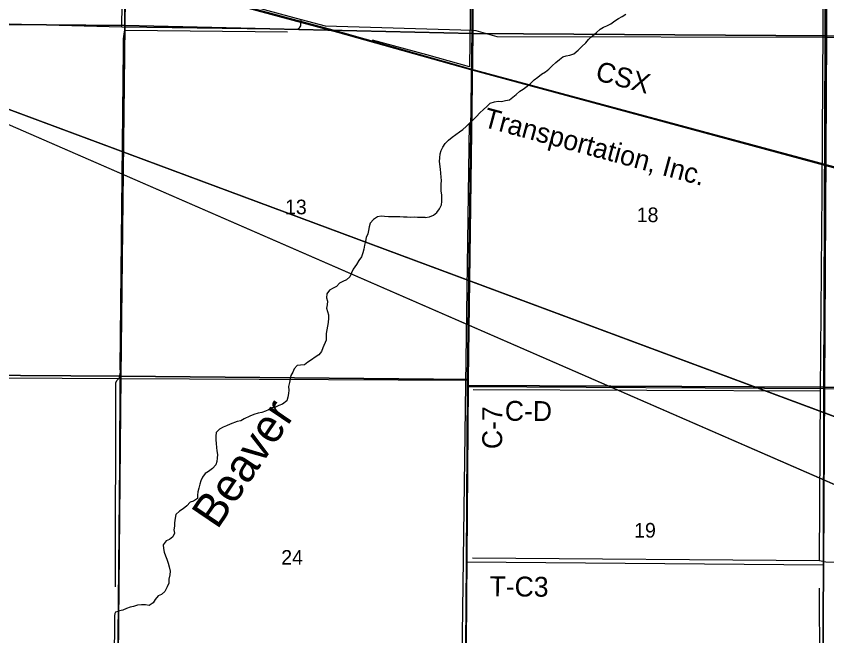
# Model space of a CAD drawing. Extents: x -6.2 to 37.4, y 0.2 to 22.2.
# Drawn here: x 6.554 to 7.714, y 15.692 to 16.578 of the extents above; entities that cross this region are included whole.
import ezdxf

# ---------------------------------------------------------------- set-up
doc = ezdxf.new("R2010")
doc.units = 0
for name, color, linetype in [('GM_X_County_Road', 7, 'Continuous'), ('GM_X_County_Road_Text', 7, 'Continuous'), ('GM_X_Minor_River', 7, 'Continuous'), ('GM_X_Minor_River_Text', 7, 'Continuous'), ('GM_X_Rail_Line', 7, 'Continuous'), ('GM_X_Rail_Line_Text', 7, 'Continuous'), ('GM_X_Section', 7, 'Continuous'), ('GM_X_Section_Text', 7, 'Continuous'), ('GM_X_State_Route', 7, 'Continuous'), ('GM_X_Township_Road', 7, 'Continuous'), ('GM_X_Township_Road_Text', 7, 'Continuous'), ('SH_Border', 7, 'Continuous'), ('SH_Data', 7, 'Continuous')]:
    doc.layers.add(name, color=color, linetype=linetype)

msp = doc.modelspace()

# ---------------------------------------------------------------- linework, layer by layer
at = {"layer": 'GM_X_County_Road'}
for p, q in [((7.2066, 16.5579), (7.2086, 17.0527)), ((7.71, 16.0457), (7.7118, 16.5478))]:
    msp.add_line(p, q, dxfattribs=at)
for points in [[(6.7053, 16.5627), (6.7062, 16.6266), (6.7071, 16.6468), (6.7103, 17.0648)], [(7.7118, 16.5478), (7.709, 17.0491), (7.7089, 17.0636)], [(7.1965, 15.5566), (7.1985, 15.7975), (7.2, 16.0484), (7.2001, 16.0575), (7.2066, 16.5579)], [(7.2, 16.0484), (7.71, 16.0457), (8.2135, 16.0426), (8.4105, 16.0413), (8.4809, 16.0426)], [(7.7027, 14.5444), (7.7008, 14.549), (7.7002, 14.5579), (7.7051, 15.0422), (7.7078, 15.5442), (7.7091, 15.7932), (7.71, 16.0457)]]:
    msp.add_lwpolyline(points, dxfattribs=at)
at = {"layer": 'GM_X_Minor_River'}
for points in [[(7.2054, 17.4176), (7.2051, 17.2996), (7.2042, 17.0555), (7.2042, 16.6122), (7.2027, 16.5056), (7.1415, 16.5229)], [(6.6964, 15.7618), (6.6967, 16.0542), (6.6985, 16.0576), (6.7019, 16.0609), (6.7026, 16.0641), (6.7034, 16.0689), (6.703, 16.0747), (6.7075, 16.5311), (6.7078, 16.5456), (6.7085, 16.5522), (6.7093, 16.5561), (6.7102, 16.5599), (6.7099, 16.566), (6.7101, 16.5757), (6.7113, 16.6271), (6.7143, 16.6329), (6.7144, 16.6382), (6.7143, 16.6437), (6.7155, 16.8497), (6.7148, 17.0609), (6.7154, 17.3117)], [(7.7037, 15.799), (7.7052, 16.0418), (7.7072, 16.328), (7.709, 16.5626), (7.7054, 17.0083), (7.7035, 17.1371), (7.7017, 17.2957), (7.2213, 17.294)], [(7.1392, 16.29), (7.1454, 16.2909), (7.1513, 16.2937), (7.156, 16.2975), (7.16, 16.3024), (7.1625, 16.3081), (7.1633, 16.313), (7.1633, 16.318), (7.1632, 16.3227), (7.1624, 16.3277), (7.1622, 16.3328), (7.1623, 16.3379), (7.1625, 16.3432), (7.1623, 16.348), (7.1618, 16.3535), (7.1612, 16.3594), (7.1597, 16.3704), (7.1603, 16.3755), (7.1607, 16.3812), (7.1622, 16.3859), (7.1647, 16.3909), (7.1678, 16.396), (7.1725, 16.4005), (7.1779, 16.4049), (7.1834, 16.4088), (7.1883, 16.4126), (7.1933, 16.4162), (7.198, 16.4204), (7.2028, 16.4251), (7.2081, 16.4298), (7.2127, 16.4347), (7.2176, 16.4398), (7.2226, 16.4448), (7.2274, 16.4487), (7.2325, 16.4536), (7.2386, 16.4555), (7.2437, 16.4563), (7.2486, 16.4561), (7.2541, 16.4574), (7.26, 16.4585), (7.2648, 16.4624), (7.2697, 16.4662), (7.2747, 16.4706), (7.2794, 16.4736), (7.2851, 16.4778), (7.2901, 16.4819), (7.2952, 16.4868), (7.3005, 16.4906), (7.3059, 16.4953), (7.3116, 16.4985), (7.3163, 16.5023), (7.3211, 16.5069), (7.3262, 16.5118), (7.3314, 16.5163), (7.3361, 16.5199), (7.3411, 16.5214), (7.3464, 16.5221), (7.3521, 16.5242), (7.3582, 16.5293), (7.3637, 16.5348), (7.3692, 16.5399), (7.3732, 16.5448), (7.3787, 16.5497), (7.3844, 16.5549), (7.3896, 16.5594), (7.3945, 16.5622), (7.3993, 16.5643), (7.405, 16.5671), (7.4109, 16.5713), (7.4158, 16.5747), (7.4211, 16.5777), (7.4263, 16.5807)], [(6.7098, 16.5582), (6.9421, 16.5555)], [(7.1415, 16.5229), (7.064, 16.5438)], [(7.1861, 14.5911), (7.1883, 14.9241), (7.1876, 15.0458), (7.1919, 15.5424), (7.191, 15.5501), (7.1973, 16.0525), (7.2028, 16.4251)], [(7.1392, 16.29), (7.1284, 16.2902), (7.1237, 16.2905), (7.1189, 16.29), (7.1134, 16.2905), (7.1083, 16.2904), (7.1032, 16.2911), (7.0975, 16.2912), (7.0921, 16.2909), (7.087, 16.2912), (7.0813, 16.2917), (7.0762, 16.292), (7.0712, 16.2911), (7.0653, 16.2871), (7.0608, 16.2821), (7.0594, 16.277), (7.0583, 16.2715), (7.0571, 16.2666), (7.0551, 16.2613), (7.054, 16.2564), (7.0526, 16.2505), (7.0513, 16.2449), (7.0499, 16.2398), (7.048, 16.2337), (7.0445, 16.2285), (7.0412, 16.2231), (7.0365, 16.2161), (7.0341, 16.2109), (7.0315, 16.2052), (7.0265, 16.2011), (7.0213, 16.1988), (7.0165, 16.1962), (7.0126, 16.1914), (7.0076, 16.189), (7.0022, 16.1861), (6.9985, 16.1808), (6.998, 16.1751), (6.9996, 16.1704), (6.9993, 16.1654), (6.9981, 16.1605), (6.9997, 16.1556), (7.0011, 16.1508), (7.001, 16.1461), (7.0003, 16.1398), (6.9997, 16.1347), (6.9986, 16.1296), (6.9974, 16.1241), (6.9976, 16.1194), (6.9975, 16.1146), (6.9931, 16.1037), (6.9908, 16.0986), (6.9872, 16.0938), (6.9819, 16.0905), (6.9765, 16.0866), (6.9716, 16.0833), (6.9668, 16.0796), (6.9607, 16.0789), (6.956, 16.0787), (6.9519, 16.0738), (6.9499, 16.0689), (6.9473, 16.064), (6.9461, 16.0589), (6.9454, 16.054), (6.9436, 16.0483), (6.944, 16.0434), (6.9436, 16.0385), (6.9429, 16.033), (6.9414, 16.0279), (6.9353, 16.0233), (6.9301, 16.0211), (6.9253, 16.0189), (6.9201, 16.0181), (6.9153, 16.0153), (6.9106, 16.0133), (6.9056, 16.0115), (6.9004, 16.0105), (6.8943, 16.0082), (6.8882, 16.006), (6.8803, 16.0022), (6.8755, 15.9994), (6.8703, 15.9982), (6.8604, 15.9946), (6.8552, 15.9924), (6.8502, 15.9902), (6.8449, 15.9875), (6.8404, 15.9827), (6.8397, 15.9774), (6.8396, 15.9721), (6.8401, 15.9671), (6.8407, 15.9612), (6.8412, 15.9563), (6.842, 15.9513), (6.8419, 15.9462), (6.8412, 15.9411), (6.8396, 15.9362), (6.835, 15.9314), (6.8294, 15.9271), (6.8246, 15.9242), (6.8207, 15.9187), (6.8183, 15.9135), (6.8168, 15.9086)], [(7.7052, 16.0418), (7.2082, 16.0439)], [(6.8168, 15.9086), (6.8154, 15.9029), (6.8141, 15.8978), (6.8133, 15.8929), (6.8134, 15.8881), (6.808, 15.8843), (6.8028, 15.8832), (6.7982, 15.8778), (6.7931, 15.8734), (6.7876, 15.8703), (6.7827, 15.8652), (6.7816, 15.8603), (6.7806, 15.8533), (6.7805, 15.8486), (6.7796, 15.8435), (6.7804, 15.8385), (6.7784, 15.8334), (6.7736, 15.8297), (6.7686, 15.8278), (6.7643, 15.8218), (6.765, 15.8166), (6.7658, 15.8115), (6.7676, 15.8063), (6.7696, 15.8014), (6.7714, 15.7958), (6.773, 15.7905), (6.7744, 15.7846), (6.7737, 15.7789), (6.7725, 15.773), (6.7725, 15.7672), (6.7703, 15.7619), (6.767, 15.7555), (6.7621, 15.7511), (6.7573, 15.7493), (6.7529, 15.7438), (6.7499, 15.739), (6.7443, 15.7353), (6.7392, 15.7361), (6.7333, 15.7364), (6.7276, 15.7358), (6.7221, 15.734), (6.7171, 15.733), (6.7119, 15.7312), (6.7068, 15.7288), (6.6999, 15.7274)], [(8.1364, 15.7935), (7.7126, 15.7973), (7.7037, 15.799), (7.2071, 15.8029)], [(7.7046, 15.5387), (7.7036, 15.7599)], [(6.686, 14.5543), (6.6888, 14.7834), (6.6917, 14.9892), (6.6902, 15.0896), (6.6931, 15.4411), (6.6941, 15.5853), (6.695, 15.7201), (6.6955, 15.7245), (6.6966, 15.726), (6.6999, 15.7274)]]:
    msp.add_lwpolyline(points, dxfattribs=at)
at = {"layer": 'GM_X_Rail_Line'}
for points in [[(7.1964, 15.5569), (7.1984, 15.7978), (7.1999, 16.0487), (7.2, 16.0578), (7.2064, 16.5582), (7.2085, 17.0529), (7.2085, 17.0597), (7.2111, 17.301), (7.2113, 17.3076), (7.2148, 17.5622), (6.712, 17.5622), (6.207, 17.5663), (5.7029, 17.5702), (5.2018, 17.5825), (5.0809, 17.5845), (5.0809, 14.5732)], [(8.4809, 14.5412), (8.4809, 17.5483), (8.2113, 17.5513), (7.7055, 17.5562), (7.2148, 17.5622), (7.2113, 17.3076), (7.2111, 17.301), (7.2085, 17.0597), (7.2085, 17.0529), (7.2064, 16.5582), (7.2, 16.0578), (7.1999, 16.0487), (7.1984, 15.7978), (7.1964, 15.5569)], [(5.0809, 17.0784), (5.2461, 17.0333), (5.5636, 16.949), (5.7619, 16.8949), (6.2912, 16.7521), (6.3632, 16.7329), (6.7711, 16.6222), (7.0142, 16.5565), (7.2044, 16.5028), (7.7111, 16.3663), (8.4626, 16.1648), (8.4809, 16.1598)], [(5.0809, 17.0771), (5.2458, 17.0321), (5.5632, 16.9478), (5.7615, 16.8937), (5.7615, 16.8937), (6.291, 16.7508), (6.363, 16.7319), (6.7708, 16.621), (6.7708, 16.621), (7.0139, 16.5552), (7.2041, 16.5016), (7.7108, 16.3651), (7.7111, 16.3663), (7.7108, 16.3651), (8.4623, 16.1636), (8.4809, 16.1586)]]:
    msp.add_lwpolyline(points, dxfattribs=at)
at = {"layer": 'GM_X_Section'}
for points in [[(6.2076, 17.0711), (6.7105, 17.0669), (6.7094, 16.5646), (6.205, 16.5688)], [(6.7105, 17.0669), (7.2096, 17.0612), (7.2097, 17.0532), (7.2073, 16.5533), (6.7094, 16.5646)], [(7.2097, 17.0532), (7.7113, 17.0508), (7.7136, 16.5497), (7.2073, 16.5533)], [(7.7113, 17.0508), (8.2148, 17.0483), (8.2149, 16.5457), (7.7136, 16.5497)], [(6.205, 16.5688), (6.7094, 16.5646), (6.7037, 16.063), (6.201, 16.0668)], [(6.7094, 16.5646), (7.2073, 16.5533), (7.201, 16.0586), (6.7037, 16.063)], [(7.2073, 16.5533), (7.7136, 16.5497), (7.7109, 16.0475), (7.2008, 16.0497), (7.201, 16.0586)], [(7.7136, 16.5497), (8.2149, 16.5457), (8.2131, 16.0441), (7.7109, 16.0475)], [(6.7037, 16.063), (6.6989, 15.5603), (6.6989, 15.5584), (6.1968, 15.5647), (6.201, 16.0668)], [(7.201, 16.0586), (7.2008, 16.0497), (7.1968, 15.5575), (6.6989, 15.5603), (6.7037, 16.063)], [(7.2008, 16.0497), (7.7109, 16.0475), (7.7079, 15.546), (7.1969, 15.5497), (7.1967, 15.5531), (7.1968, 15.5575)], [(7.7109, 16.0475), (8.2131, 16.0441), (8.2135, 15.5438), (7.7079, 15.546)]]:
    msp.add_lwpolyline(points, close=True, dxfattribs=at)
at = {"layer": 'GM_X_State_Route'}
for points in [[(6.5136, 16.6988), (6.5285, 16.6946), (6.5984, 16.6758), (6.651, 16.6616), (6.7071, 16.6468), (6.8966, 16.5911), (6.962, 16.5734), (6.996, 16.5642), (7.2066, 16.5579)], [(7.2066, 16.5579), (7.2118, 16.5577), (7.2419, 16.5488), (7.7118, 16.5478), (8.2136, 16.5441), (8.4809, 16.5428)]]:
    msp.add_lwpolyline(points, dxfattribs=at)
at = {"layer": 'GM_X_Township_Road'}
for p, q in [((6.7028, 16.0598), (7.2001, 16.0575)), ((7.1985, 15.7975), (7.7091, 15.7932))]:
    msp.add_line(p, q, dxfattribs=at)
for points in [[(6.4541, 16.5693), (6.7053, 16.5627), (6.9564, 16.5595), (6.9593, 16.5613), (6.9612, 16.5641), (6.962, 16.5734)], [(6.1996, 16.064), (6.4527, 16.0615), (6.7028, 16.0598)], [(6.6889, 14.56), (6.6925, 14.8112), (6.6934, 14.8996), (6.6951, 15.0571), (6.697, 15.231), (6.6983, 15.4359), (6.6987, 15.5585), (6.6989, 15.5906), (6.7024, 15.94), (6.7028, 16.0598)]]:
    msp.add_lwpolyline(points, dxfattribs=at)
at = {"layer": 'SH_Border'}
for p, q in [((6.2023, 16.5714), (8.9944, 15.5335)), ((8.9944, 15.3553), (6.2023, 16.5714))]:
    msp.add_line(p, q, dxfattribs=at)
at = {"layer": 'SH_Data'}
msp.add_lwpolyline([(8.9944, 15.5335), (6.2023, 16.5714), (8.9944, 15.3553)], close=True, dxfattribs=at)

# ---------------------------------------------------------------- texts
at = {"layer": 'GM_X_County_Road_Text'}
for s, rotation, p in [('C-7', 90, (7.2495, 15.9589)), ('C-D', 359.6023, (7.2532, 15.9995))]:
    msp.add_text(s, height=0.02841, rotation=rotation, dxfattribs=at).set_placement(p)
at = {"layer": 'GM_X_Minor_River_Text'}
msp.add_text('Beaver', height=0.04737, rotation=55.8939, dxfattribs=at).set_placement((6.8418, 15.8427))
at = {"layer": 'GM_X_Rail_Line_Text'}
for s, height, rotation, p in [('CSX', 0.02831, 345.0004, (7.3814, 16.487)), ('Transportation, Inc.', 0.028314, 344.9049, (7.2208, 16.4202))]:
    msp.add_text(s, height=height, rotation=rotation, dxfattribs=at).set_placement(p)
at = {"layer": 'GM_X_Section_Text'}
for s, p in [('13', (6.9387, 16.2947)), ('18', (7.442, 16.2835)), ('19', (7.4383, 15.8324)), ('24', (6.9333, 15.7936))]:
    msp.add_text(s, height=0.02093, rotation=0, dxfattribs=at).set_placement(p)
at = {"layer": 'GM_X_Township_Road_Text'}
msp.add_text('T-C3', height=0.02841, rotation=359.3481, dxfattribs=at).set_placement((7.2313, 15.7487))

doc.saveas('drawing.dxf')
